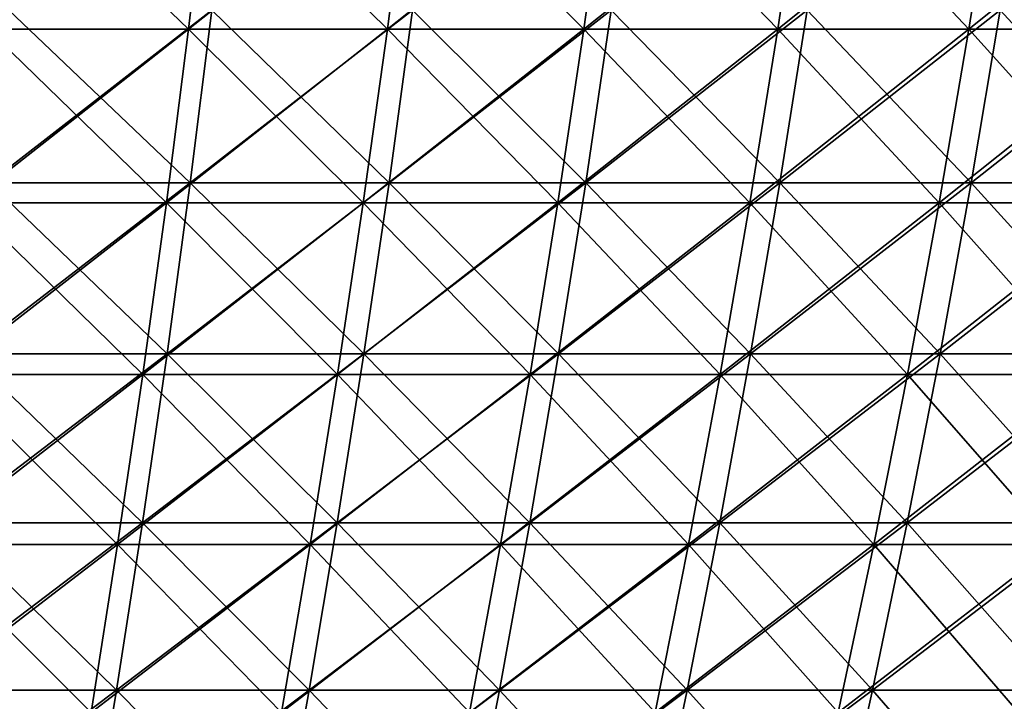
# Model space of a CAD drawing. Header units: millimetres. Extents: x -250 to 250, y 3898 to 4150.
# Tile 494 of 558: x 72 to 105, y 4041 to 4064. Entities that reach past the tile are written whole.
import ezdxf

# ---------------------------------------------------------------- set-up
doc = ezdxf.new("R2010")
doc.units = ezdxf.units.MM
doc.header["$LTSCALE"] = 5.599365
for name, color, linetype in [('2', 7, 'CONTINUOUS'), ('3', 7, 'CONTINUOUS'), ('4', 7, 'CONTINUOUS'), ('5', 7, 'CONTINUOUS')]:
    doc.layers.add(name, color=color, linetype=linetype)

msp = doc.modelspace()

# ---------------------------------------------------------------- linework, layer by layer
at = {"layer": '2', "color": 251, "linetype": 'Continuous', "true_color": 0x504f50}
for points in [[(77.342, 4058.644, -219.482), (70.547, 4058.644, -221.759), (78.075, 4064.476, -221.562), (77.342, 4058.644, -219.482)], [(78.075, 4064.476, -221.562), (70.547, 4058.644, -221.759), (71.215, 4064.476, -223.861), (78.075, 4064.476, -221.562)], [(84.065, 4058.644, -216.996), (77.342, 4058.644, -219.482), (84.861, 4064.476, -219.053), (84.065, 4058.644, -216.996)], [(84.861, 4064.476, -219.053), (77.342, 4058.644, -219.482), (78.075, 4064.476, -221.562), (84.861, 4064.476, -219.053)], [(90.707, 4058.644, -214.304), (84.065, 4058.644, -216.996), (91.567, 4064.476, -216.336), (90.707, 4058.644, -214.304)], [(91.567, 4064.476, -216.336), (84.065, 4058.644, -216.996), (84.861, 4064.476, -219.053), (91.567, 4064.476, -216.336)], [(97.264, 4058.644, -211.409), (90.707, 4058.644, -214.304), (98.186, 4064.476, -213.413), (97.264, 4058.644, -211.409)], [(98.186, 4064.476, -213.413), (90.707, 4058.644, -214.304), (91.567, 4064.476, -216.336), (98.186, 4064.476, -213.413)], [(103.728, 4058.644, -208.314), (97.264, 4058.644, -211.409), (104.711, 4064.476, -210.288), (103.728, 4058.644, -208.314)], [(104.711, 4064.476, -210.288), (97.264, 4058.644, -211.409), (98.186, 4064.476, -213.413), (104.711, 4064.476, -210.288)], [(110.094, 4058.644, -205.021), (103.728, 4058.644, -208.314), (111.137, 4064.476, -206.964), (110.094, 4058.644, -205.021)], [(111.137, 4064.476, -206.964), (103.728, 4058.644, -208.314), (104.711, 4064.476, -210.288), (111.137, 4064.476, -206.964)], [(76.561, 4052.869, -217.265), (69.834, 4052.869, -219.519), (77.342, 4058.644, -219.482), (76.561, 4052.869, -217.265)], [(77.342, 4058.644, -219.482), (69.834, 4052.869, -219.519), (70.547, 4058.644, -221.759), (77.342, 4058.644, -219.482)], [(83.215, 4052.869, -214.804), (76.561, 4052.869, -217.265), (84.065, 4058.644, -216.996), (83.215, 4052.869, -214.804)], [(84.065, 4058.644, -216.996), (76.561, 4052.869, -217.265), (77.342, 4058.644, -219.482), (84.065, 4058.644, -216.996)], [(89.791, 4052.869, -212.139), (83.215, 4052.869, -214.804), (90.707, 4058.644, -214.304), (89.791, 4052.869, -212.139)], [(90.707, 4058.644, -214.304), (83.215, 4052.869, -214.804), (84.065, 4058.644, -216.996), (90.707, 4058.644, -214.304)], [(96.281, 4052.869, -209.274), (89.791, 4052.869, -212.139), (97.264, 4058.644, -211.409), (96.281, 4052.869, -209.274)], [(97.264, 4058.644, -211.409), (89.791, 4052.869, -212.139), (90.707, 4058.644, -214.304), (97.264, 4058.644, -211.409)], [(102.68, 4052.869, -206.209), (96.281, 4052.869, -209.274), (103.728, 4058.644, -208.314), (102.68, 4052.869, -206.209)], [(103.728, 4058.644, -208.314), (96.281, 4052.869, -209.274), (97.264, 4058.644, -211.409), (103.728, 4058.644, -208.314)], [(108.982, 4052.869, -202.95), (102.68, 4052.869, -206.209), (110.094, 4058.644, -205.021), (108.982, 4052.869, -202.95)], [(110.094, 4058.644, -205.021), (102.68, 4052.869, -206.209), (103.728, 4058.644, -208.314), (110.094, 4058.644, -205.021)], [(75.732, 4047.154, -214.912), (69.078, 4047.154, -217.143), (76.561, 4052.869, -217.265), (75.732, 4047.154, -214.912)], [(76.561, 4052.869, -217.265), (69.078, 4047.154, -217.143), (69.834, 4052.869, -219.519), (76.561, 4052.869, -217.265)], [(82.315, 4047.154, -212.478), (75.732, 4047.154, -214.912), (83.215, 4052.869, -214.804), (82.315, 4047.154, -212.478)], [(83.215, 4052.869, -214.804), (75.732, 4047.154, -214.912), (76.561, 4052.869, -217.265), (83.215, 4052.869, -214.804)], [(88.819, 4047.154, -209.843), (82.315, 4047.154, -212.478), (89.791, 4052.869, -212.139), (88.819, 4047.154, -209.843)], [(89.791, 4052.869, -212.139), (82.315, 4047.154, -212.478), (83.215, 4052.869, -214.804), (89.791, 4052.869, -212.139)], [(95.239, 4047.154, -207.008), (88.819, 4047.154, -209.843), (96.281, 4052.869, -209.274), (95.239, 4047.154, -207.008)], [(96.281, 4052.869, -209.274), (88.819, 4047.154, -209.843), (89.791, 4052.869, -212.139), (96.281, 4052.869, -209.274)], [(101.568, 4047.154, -203.977), (95.239, 4047.154, -207.008), (102.68, 4052.869, -206.209), (101.568, 4047.154, -203.977)], [(102.68, 4052.869, -206.209), (95.239, 4047.154, -207.008), (96.281, 4052.869, -209.274), (102.68, 4052.869, -206.209)], [(107.802, 4047.154, -200.752), (101.568, 4047.154, -203.977), (108.982, 4052.869, -202.95), (107.802, 4047.154, -200.752)], [(108.982, 4052.869, -202.95), (101.568, 4047.154, -203.977), (102.68, 4052.869, -206.209), (108.982, 4052.869, -202.95)], [(74.856, 4041.504, -212.427), (68.279, 4041.504, -214.631), (75.732, 4047.154, -214.912), (74.856, 4041.504, -212.427)], [(75.732, 4047.154, -214.912), (68.279, 4041.504, -214.631), (69.078, 4047.154, -217.143), (75.732, 4047.154, -214.912)], [(81.362, 4041.504, -210.021), (74.856, 4041.504, -212.427), (82.315, 4047.154, -212.478), (81.362, 4041.504, -210.021)], [(82.315, 4047.154, -212.478), (74.856, 4041.504, -212.427), (75.732, 4047.154, -214.912), (82.315, 4047.154, -212.478)], [(87.791, 4041.504, -207.416), (81.362, 4041.504, -210.021), (88.819, 4047.154, -209.843), (87.791, 4041.504, -207.416)], [(88.819, 4047.154, -209.843), (81.362, 4041.504, -210.021), (82.315, 4047.154, -212.478), (88.819, 4047.154, -209.843)], [(94.137, 4041.504, -204.614), (87.791, 4041.504, -207.416), (95.239, 4047.154, -207.008), (94.137, 4041.504, -204.614)], [(95.239, 4047.154, -207.008), (87.791, 4041.504, -207.416), (88.819, 4047.154, -209.843), (95.239, 4047.154, -207.008)], [(100.394, 4041.504, -201.618), (94.137, 4041.504, -204.614), (101.568, 4047.154, -203.977), (100.394, 4041.504, -201.618)], [(101.568, 4047.154, -203.977), (94.137, 4041.504, -204.614), (95.239, 4047.154, -207.008), (101.568, 4047.154, -203.977)], [(106.555, 4041.504, -198.43), (100.394, 4041.504, -201.618), (107.802, 4047.154, -200.752), (106.555, 4041.504, -198.43)], [(107.802, 4047.154, -200.752), (100.394, 4041.504, -201.618), (101.568, 4047.154, -203.977), (107.802, 4047.154, -200.752)], [(73.934, 4035.92, -209.809), (67.438, 4035.92, -211.986), (74.856, 4041.504, -212.427), (73.934, 4035.92, -209.809)], [(74.856, 4041.504, -212.427), (67.438, 4035.92, -211.986), (68.279, 4041.504, -214.631), (74.856, 4041.504, -212.427)], [(80.36, 4035.92, -207.432), (73.934, 4035.92, -209.809), (81.362, 4041.504, -210.021), (80.36, 4035.92, -207.432)], [(81.362, 4041.504, -210.021), (73.934, 4035.92, -209.809), (74.856, 4041.504, -212.427), (81.362, 4041.504, -210.021)], [(86.709, 4035.92, -204.859), (80.36, 4035.92, -207.432), (87.791, 4041.504, -207.416), (86.709, 4035.92, -204.859)], [(87.791, 4041.504, -207.416), (80.36, 4035.92, -207.432), (81.362, 4041.504, -210.021), (87.791, 4041.504, -207.416)], [(92.977, 4035.92, -202.092), (86.709, 4035.92, -204.859), (94.137, 4041.504, -204.614), (92.977, 4035.92, -202.092)], [(94.137, 4041.504, -204.614), (86.709, 4035.92, -204.859), (87.791, 4041.504, -207.416), (94.137, 4041.504, -204.614)], [(99.156, 4035.92, -199.133), (92.977, 4035.92, -202.092), (100.394, 4041.504, -201.618), (99.156, 4035.92, -199.133)], [(100.394, 4041.504, -201.618), (92.977, 4035.92, -202.092), (94.137, 4041.504, -204.614), (100.394, 4041.504, -201.618)], [(105.242, 4035.92, -195.985), (99.156, 4035.92, -199.133), (106.555, 4041.504, -198.43), (105.242, 4035.92, -195.985)], [(106.555, 4041.504, -198.43), (99.156, 4035.92, -199.133), (100.394, 4041.504, -201.618), (106.555, 4041.504, -198.43)]]:
    msp.add_3dface(points, dxfattribs=at)
at = {"layer": '3', "color": 251, "linetype": 'Continuous', "true_color": 0x504f50}
for points in [[(70.547, 4058.644, 221.759), (77.342, 4058.644, 219.482), (71.215, 4064.476, 223.861), (70.547, 4058.644, 221.759)], [(71.215, 4064.476, 223.861), (77.342, 4058.644, 219.482), (78.075, 4064.476, 221.562), (71.215, 4064.476, 223.861)], [(77.342, 4058.644, 219.482), (84.065, 4058.644, 216.996), (78.075, 4064.476, 221.562), (77.342, 4058.644, 219.482)], [(78.075, 4064.476, 221.562), (84.065, 4058.644, 216.996), (84.861, 4064.476, 219.053), (78.075, 4064.476, 221.562)], [(84.065, 4058.644, 216.996), (90.707, 4058.644, 214.304), (84.861, 4064.476, 219.053), (84.065, 4058.644, 216.996)], [(84.861, 4064.476, 219.053), (90.707, 4058.644, 214.304), (91.567, 4064.476, 216.336), (84.861, 4064.476, 219.053)], [(90.707, 4058.644, 214.304), (97.264, 4058.644, 211.409), (91.567, 4064.476, 216.336), (90.707, 4058.644, 214.304)], [(91.567, 4064.476, 216.336), (97.264, 4058.644, 211.409), (98.186, 4064.476, 213.413), (91.567, 4064.476, 216.336)], [(97.264, 4058.644, 211.409), (103.728, 4058.644, 208.314), (98.186, 4064.476, 213.413), (97.264, 4058.644, 211.409)], [(98.186, 4064.476, 213.413), (103.728, 4058.644, 208.314), (104.711, 4064.476, 210.288), (98.186, 4064.476, 213.413)], [(103.728, 4058.644, 208.314), (110.094, 4058.644, 205.021), (104.711, 4064.476, 210.288), (103.728, 4058.644, 208.314)], [(104.711, 4064.476, 210.288), (110.094, 4058.644, 205.021), (111.137, 4064.476, 206.964), (104.711, 4064.476, 210.288)], [(69.834, 4052.869, 219.519), (76.561, 4052.869, 217.265), (70.547, 4058.644, 221.759), (69.834, 4052.869, 219.519)], [(70.547, 4058.644, 221.759), (76.561, 4052.869, 217.265), (77.342, 4058.644, 219.482), (70.547, 4058.644, 221.759)], [(76.561, 4052.869, 217.265), (83.215, 4052.869, 214.804), (77.342, 4058.644, 219.482), (76.561, 4052.869, 217.265)], [(77.342, 4058.644, 219.482), (83.215, 4052.869, 214.804), (84.065, 4058.644, 216.996), (77.342, 4058.644, 219.482)], [(83.215, 4052.869, 214.804), (89.791, 4052.869, 212.139), (84.065, 4058.644, 216.996), (83.215, 4052.869, 214.804)], [(84.065, 4058.644, 216.996), (89.791, 4052.869, 212.139), (90.707, 4058.644, 214.304), (84.065, 4058.644, 216.996)], [(89.791, 4052.869, 212.139), (96.281, 4052.869, 209.274), (90.707, 4058.644, 214.304), (89.791, 4052.869, 212.139)], [(90.707, 4058.644, 214.304), (96.281, 4052.869, 209.274), (97.264, 4058.644, 211.409), (90.707, 4058.644, 214.304)], [(96.281, 4052.869, 209.274), (102.68, 4052.869, 206.209), (97.264, 4058.644, 211.409), (96.281, 4052.869, 209.274)], [(97.264, 4058.644, 211.409), (102.68, 4052.869, 206.209), (103.728, 4058.644, 208.314), (97.264, 4058.644, 211.409)], [(102.68, 4052.869, 206.209), (108.982, 4052.869, 202.95), (103.728, 4058.644, 208.314), (102.68, 4052.869, 206.209)], [(103.728, 4058.644, 208.314), (108.982, 4052.869, 202.95), (110.094, 4058.644, 205.021), (103.728, 4058.644, 208.314)], [(69.078, 4047.154, 217.143), (75.732, 4047.154, 214.912), (69.834, 4052.869, 219.519), (69.078, 4047.154, 217.143)], [(69.834, 4052.869, 219.519), (75.732, 4047.154, 214.912), (76.561, 4052.869, 217.265), (69.834, 4052.869, 219.519)], [(75.732, 4047.154, 214.912), (82.315, 4047.154, 212.478), (76.561, 4052.869, 217.265), (75.732, 4047.154, 214.912)], [(76.561, 4052.869, 217.265), (82.315, 4047.154, 212.478), (83.215, 4052.869, 214.804), (76.561, 4052.869, 217.265)], [(82.315, 4047.154, 212.478), (88.819, 4047.154, 209.843), (83.215, 4052.869, 214.804), (82.315, 4047.154, 212.478)], [(83.215, 4052.869, 214.804), (88.819, 4047.154, 209.843), (89.791, 4052.869, 212.139), (83.215, 4052.869, 214.804)], [(88.819, 4047.154, 209.843), (95.239, 4047.154, 207.008), (89.791, 4052.869, 212.139), (88.819, 4047.154, 209.843)], [(89.791, 4052.869, 212.139), (95.239, 4047.154, 207.008), (96.281, 4052.869, 209.274), (89.791, 4052.869, 212.139)], [(95.239, 4047.154, 207.008), (101.568, 4047.154, 203.977), (96.281, 4052.869, 209.274), (95.239, 4047.154, 207.008)], [(96.281, 4052.869, 209.274), (101.568, 4047.154, 203.977), (102.68, 4052.869, 206.209), (96.281, 4052.869, 209.274)], [(101.568, 4047.154, 203.977), (107.802, 4047.154, 200.752), (102.68, 4052.869, 206.209), (101.568, 4047.154, 203.977)], [(102.68, 4052.869, 206.209), (107.802, 4047.154, 200.752), (108.982, 4052.869, 202.95), (102.68, 4052.869, 206.209)], [(68.279, 4041.504, 214.631), (74.856, 4041.504, 212.427), (69.078, 4047.154, 217.143), (68.279, 4041.504, 214.631)], [(69.078, 4047.154, 217.143), (74.856, 4041.504, 212.427), (75.732, 4047.154, 214.912), (69.078, 4047.154, 217.143)], [(74.856, 4041.504, 212.427), (81.362, 4041.504, 210.021), (75.732, 4047.154, 214.912), (74.856, 4041.504, 212.427)], [(75.732, 4047.154, 214.912), (81.362, 4041.504, 210.021), (82.315, 4047.154, 212.478), (75.732, 4047.154, 214.912)], [(81.362, 4041.504, 210.021), (87.791, 4041.504, 207.416), (82.315, 4047.154, 212.478), (81.362, 4041.504, 210.021)], [(82.315, 4047.154, 212.478), (87.791, 4041.504, 207.416), (88.819, 4047.154, 209.843), (82.315, 4047.154, 212.478)], [(87.791, 4041.504, 207.416), (94.137, 4041.504, 204.614), (88.819, 4047.154, 209.843), (87.791, 4041.504, 207.416)], [(88.819, 4047.154, 209.843), (94.137, 4041.504, 204.614), (95.239, 4047.154, 207.008), (88.819, 4047.154, 209.843)], [(94.137, 4041.504, 204.614), (100.394, 4041.504, 201.618), (95.239, 4047.154, 207.008), (94.137, 4041.504, 204.614)], [(95.239, 4047.154, 207.008), (100.394, 4041.504, 201.618), (101.568, 4047.154, 203.977), (95.239, 4047.154, 207.008)], [(100.394, 4041.504, 201.618), (106.555, 4041.504, 198.43), (101.568, 4047.154, 203.977), (100.394, 4041.504, 201.618)], [(101.568, 4047.154, 203.977), (106.555, 4041.504, 198.43), (107.802, 4047.154, 200.752), (101.568, 4047.154, 203.977)], [(67.438, 4035.92, 211.986), (73.934, 4035.92, 209.809), (68.279, 4041.504, 214.631), (67.438, 4035.92, 211.986)], [(68.279, 4041.504, 214.631), (73.934, 4035.92, 209.809), (74.856, 4041.504, 212.427), (68.279, 4041.504, 214.631)], [(73.934, 4035.92, 209.809), (80.36, 4035.92, 207.432), (74.856, 4041.504, 212.427), (73.934, 4035.92, 209.809)], [(74.856, 4041.504, 212.427), (80.36, 4035.92, 207.432), (81.362, 4041.504, 210.021), (74.856, 4041.504, 212.427)], [(80.36, 4035.92, 207.432), (86.709, 4035.92, 204.859), (81.362, 4041.504, 210.021), (80.36, 4035.92, 207.432)], [(81.362, 4041.504, 210.021), (86.709, 4035.92, 204.859), (87.791, 4041.504, 207.416), (81.362, 4041.504, 210.021)], [(86.709, 4035.92, 204.859), (92.977, 4035.92, 202.092), (87.791, 4041.504, 207.416), (86.709, 4035.92, 204.859)], [(87.791, 4041.504, 207.416), (92.977, 4035.92, 202.092), (94.137, 4041.504, 204.614), (87.791, 4041.504, 207.416)], [(92.977, 4035.92, 202.092), (99.156, 4035.92, 199.133), (94.137, 4041.504, 204.614), (92.977, 4035.92, 202.092)], [(94.137, 4041.504, 204.614), (99.156, 4035.92, 199.133), (100.394, 4041.504, 201.618), (94.137, 4041.504, 204.614)], [(99.156, 4035.92, 199.133), (105.242, 4035.92, 195.985), (100.394, 4041.504, 201.618), (99.156, 4035.92, 199.133)], [(100.394, 4041.504, 201.618), (105.242, 4035.92, 195.985), (106.555, 4041.504, 198.43), (100.394, 4041.504, 201.618)]]:
    msp.add_3dface(points, dxfattribs=at)
at = {"layer": '4', "color": 155, "linetype": 'Continuous', "true_color": 0x4a708c}
for points in [[(77.29, 4063.839, 219.332), (70.499, 4063.839, 221.608), (77.991, 4069.76, 221.321), (77.29, 4063.839, 219.332)], [(77.991, 4069.76, 221.321), (70.499, 4063.839, 221.608), (71.138, 4069.76, 223.618), (77.991, 4069.76, 221.321)], [(84.007, 4063.839, 216.848), (77.29, 4063.839, 219.332), (84.769, 4069.76, 218.814), (84.007, 4063.839, 216.848)], [(84.769, 4069.76, 218.814), (77.29, 4063.839, 219.332), (77.991, 4069.76, 221.321), (84.769, 4069.76, 218.814)], [(90.645, 4063.839, 214.158), (84.007, 4063.839, 216.848), (91.467, 4069.76, 216.1), (90.645, 4063.839, 214.158)], [(91.467, 4069.76, 216.1), (84.007, 4063.839, 216.848), (84.769, 4069.76, 218.814), (91.467, 4069.76, 216.1)], [(97.197, 4063.839, 211.265), (90.645, 4063.839, 214.158), (98.079, 4069.76, 213.181), (97.197, 4063.839, 211.265)], [(98.079, 4069.76, 213.181), (90.645, 4063.839, 214.158), (91.467, 4069.76, 216.1), (98.079, 4069.76, 213.181)], [(103.657, 4063.839, 208.172), (97.197, 4063.839, 211.265), (104.597, 4069.76, 210.059), (103.657, 4063.839, 208.172)], [(104.597, 4069.76, 210.059), (97.197, 4063.839, 211.265), (98.079, 4069.76, 213.181), (104.597, 4069.76, 210.059)], [(110.019, 4063.839, 204.881), (103.657, 4063.839, 208.172), (111.016, 4069.76, 206.739), (110.019, 4063.839, 204.881)], [(111.016, 4069.76, 206.739), (103.657, 4063.839, 208.172), (104.597, 4069.76, 210.059), (111.016, 4069.76, 206.739)], [(76.539, 4057.973, 217.202), (69.814, 4057.973, 219.456), (77.29, 4063.839, 219.332), (76.539, 4057.973, 217.202)], [(77.29, 4063.839, 219.332), (69.814, 4057.973, 219.456), (70.499, 4063.839, 221.608), (77.29, 4063.839, 219.332)], [(83.191, 4057.973, 214.742), (76.539, 4057.973, 217.202), (84.007, 4063.839, 216.848), (83.191, 4057.973, 214.742)], [(84.007, 4063.839, 216.848), (76.539, 4057.973, 217.202), (77.29, 4063.839, 219.332), (84.007, 4063.839, 216.848)], [(89.765, 4057.973, 212.078), (83.191, 4057.973, 214.742), (90.645, 4063.839, 214.158), (89.765, 4057.973, 212.078)], [(90.645, 4063.839, 214.158), (83.191, 4057.973, 214.742), (84.007, 4063.839, 216.848), (90.645, 4063.839, 214.158)], [(96.253, 4057.973, 209.213), (89.765, 4057.973, 212.078), (97.197, 4063.839, 211.265), (96.253, 4057.973, 209.213)], [(97.197, 4063.839, 211.265), (89.765, 4057.973, 212.078), (90.645, 4063.839, 214.158), (97.197, 4063.839, 211.265)], [(102.651, 4057.973, 206.15), (96.253, 4057.973, 209.213), (103.657, 4063.839, 208.172), (102.651, 4057.973, 206.15)], [(103.657, 4063.839, 208.172), (96.253, 4057.973, 209.213), (97.197, 4063.839, 211.265), (103.657, 4063.839, 208.172)], [(108.95, 4057.973, 202.891), (102.651, 4057.973, 206.15), (110.019, 4063.839, 204.881), (108.95, 4057.973, 202.891)], [(110.019, 4063.839, 204.881), (102.651, 4057.973, 206.15), (103.657, 4063.839, 208.172), (110.019, 4063.839, 204.881)], [(75.739, 4052.166, 214.933), (69.085, 4052.166, 217.163), (76.539, 4057.973, 217.202), (75.739, 4052.166, 214.933)], [(76.539, 4057.973, 217.202), (69.085, 4052.166, 217.163), (69.814, 4057.973, 219.456), (76.539, 4057.973, 217.202)], [(82.322, 4052.166, 212.498), (75.739, 4052.166, 214.933), (83.191, 4057.973, 214.742), (82.322, 4052.166, 212.498)], [(83.191, 4057.973, 214.742), (75.739, 4052.166, 214.933), (76.539, 4057.973, 217.202), (83.191, 4057.973, 214.742)], [(88.827, 4052.166, 209.862), (82.322, 4052.166, 212.498), (89.765, 4057.973, 212.078), (88.827, 4052.166, 209.862)], [(89.765, 4057.973, 212.078), (82.322, 4052.166, 212.498), (83.191, 4057.973, 214.742), (89.765, 4057.973, 212.078)], [(95.248, 4052.166, 207.027), (88.827, 4052.166, 209.862), (96.253, 4057.973, 209.213), (95.248, 4052.166, 207.027)], [(96.253, 4057.973, 209.213), (88.827, 4052.166, 209.862), (89.765, 4057.973, 212.078), (96.253, 4057.973, 209.213)], [(101.578, 4052.166, 203.996), (95.248, 4052.166, 207.027), (102.651, 4057.973, 206.15), (101.578, 4052.166, 203.996)], [(102.651, 4057.973, 206.15), (95.248, 4052.166, 207.027), (96.253, 4057.973, 209.213), (102.651, 4057.973, 206.15)], [(107.812, 4052.166, 200.771), (101.578, 4052.166, 203.996), (108.95, 4057.973, 202.891), (107.812, 4052.166, 200.771)], [(108.95, 4057.973, 202.891), (101.578, 4052.166, 203.996), (102.651, 4057.973, 206.15), (108.95, 4057.973, 202.891)], [(74.891, 4046.422, 212.525), (68.311, 4046.422, 214.73), (75.739, 4052.166, 214.933), (74.891, 4046.422, 212.525)], [(75.739, 4052.166, 214.933), (68.311, 4046.422, 214.73), (69.085, 4052.166, 217.163), (75.739, 4052.166, 214.933)], [(81.4, 4046.422, 210.118), (74.891, 4046.422, 212.525), (82.322, 4052.166, 212.498), (81.4, 4046.422, 210.118)], [(82.322, 4052.166, 212.498), (74.891, 4046.422, 212.525), (75.739, 4052.166, 214.933), (82.322, 4052.166, 212.498)], [(87.832, 4046.422, 207.512), (81.4, 4046.422, 210.118), (88.827, 4052.166, 209.862), (87.832, 4046.422, 207.512)], [(88.827, 4052.166, 209.862), (81.4, 4046.422, 210.118), (82.322, 4052.166, 212.498), (88.827, 4052.166, 209.862)], [(94.181, 4046.422, 204.708), (87.832, 4046.422, 207.512), (95.248, 4052.166, 207.027), (94.181, 4046.422, 204.708)], [(95.248, 4052.166, 207.027), (87.832, 4046.422, 207.512), (88.827, 4052.166, 209.862), (95.248, 4052.166, 207.027)], [(100.44, 4046.422, 201.711), (94.181, 4046.422, 204.708), (101.578, 4052.166, 203.996), (100.44, 4046.422, 201.711)], [(101.578, 4052.166, 203.996), (94.181, 4046.422, 204.708), (95.248, 4052.166, 207.027), (101.578, 4052.166, 203.996)], [(106.604, 4046.422, 198.522), (100.44, 4046.422, 201.711), (107.812, 4052.166, 200.771), (106.604, 4046.422, 198.522)], [(107.812, 4052.166, 200.771), (100.44, 4046.422, 201.711), (101.578, 4052.166, 203.996), (107.812, 4052.166, 200.771)], [(73.994, 4040.744, 209.981), (67.493, 4040.744, 212.16), (74.891, 4046.422, 212.525), (73.994, 4040.744, 209.981)], [(74.891, 4046.422, 212.525), (67.493, 4040.744, 212.16), (68.311, 4046.422, 214.73), (74.891, 4046.422, 212.525)], [(80.426, 4040.744, 207.603), (73.994, 4040.744, 209.981), (81.4, 4046.422, 210.118), (80.426, 4040.744, 207.603)], [(81.4, 4046.422, 210.118), (73.994, 4040.744, 209.981), (74.891, 4046.422, 212.525), (81.4, 4046.422, 210.118)], [(86.781, 4040.744, 205.027), (80.426, 4040.744, 207.603), (87.832, 4046.422, 207.512), (86.781, 4040.744, 205.027)], [(87.832, 4046.422, 207.512), (80.426, 4040.744, 207.603), (81.4, 4046.422, 210.118), (87.832, 4046.422, 207.512)], [(93.053, 4040.744, 202.258), (86.781, 4040.744, 205.027), (94.181, 4046.422, 204.708), (93.053, 4040.744, 202.258)], [(94.181, 4046.422, 204.708), (86.781, 4040.744, 205.027), (87.832, 4046.422, 207.512), (94.181, 4046.422, 204.708)], [(99.238, 4040.744, 199.296), (93.053, 4040.744, 202.258), (100.44, 4046.422, 201.711), (99.238, 4040.744, 199.296)], [(100.44, 4046.422, 201.711), (93.053, 4040.744, 202.258), (94.181, 4046.422, 204.708), (100.44, 4046.422, 201.711)], [(105.328, 4040.744, 196.146), (99.238, 4040.744, 199.296), (106.604, 4046.422, 198.522), (105.328, 4040.744, 196.146)], [(106.604, 4046.422, 198.522), (99.238, 4040.744, 199.296), (100.44, 4046.422, 201.711), (106.604, 4046.422, 198.522)]]:
    msp.add_3dface(points, dxfattribs=at)
at = {"layer": '5', "color": 155, "linetype": 'Continuous', "true_color": 0x4a708c}
for points in [[(70.499, 4063.839, -221.608), (77.29, 4063.839, -219.332), (71.138, 4069.76, -223.618), (70.499, 4063.839, -221.608)], [(71.138, 4069.76, -223.618), (77.29, 4063.839, -219.332), (77.991, 4069.76, -221.321), (71.138, 4069.76, -223.618)], [(77.29, 4063.839, -219.332), (84.007, 4063.839, -216.848), (77.991, 4069.76, -221.321), (77.29, 4063.839, -219.332)], [(77.991, 4069.76, -221.321), (84.007, 4063.839, -216.848), (84.769, 4069.76, -218.814), (77.991, 4069.76, -221.321)], [(84.007, 4063.839, -216.848), (90.645, 4063.839, -214.158), (84.769, 4069.76, -218.814), (84.007, 4063.839, -216.848)], [(84.769, 4069.76, -218.814), (90.645, 4063.839, -214.158), (91.467, 4069.76, -216.1), (84.769, 4069.76, -218.814)], [(90.645, 4063.839, -214.158), (97.197, 4063.839, -211.265), (91.467, 4069.76, -216.1), (90.645, 4063.839, -214.158)], [(91.467, 4069.76, -216.1), (97.197, 4063.839, -211.265), (98.079, 4069.76, -213.181), (91.467, 4069.76, -216.1)], [(97.197, 4063.839, -211.265), (103.657, 4063.839, -208.172), (98.079, 4069.76, -213.181), (97.197, 4063.839, -211.265)], [(98.079, 4069.76, -213.181), (103.657, 4063.839, -208.172), (104.597, 4069.76, -210.059), (98.079, 4069.76, -213.181)], [(103.657, 4063.839, -208.172), (110.019, 4063.839, -204.881), (104.597, 4069.76, -210.059), (103.657, 4063.839, -208.172)], [(104.597, 4069.76, -210.059), (110.019, 4063.839, -204.881), (111.016, 4069.76, -206.739), (104.597, 4069.76, -210.059)], [(69.814, 4057.973, -219.456), (76.539, 4057.973, -217.202), (70.499, 4063.839, -221.608), (69.814, 4057.973, -219.456)], [(70.499, 4063.839, -221.608), (76.539, 4057.973, -217.202), (77.29, 4063.839, -219.332), (70.499, 4063.839, -221.608)], [(76.539, 4057.973, -217.202), (83.191, 4057.973, -214.742), (77.29, 4063.839, -219.332), (76.539, 4057.973, -217.202)], [(77.29, 4063.839, -219.332), (83.191, 4057.973, -214.742), (84.007, 4063.839, -216.848), (77.29, 4063.839, -219.332)], [(83.191, 4057.973, -214.742), (89.765, 4057.973, -212.078), (84.007, 4063.839, -216.848), (83.191, 4057.973, -214.742)], [(84.007, 4063.839, -216.848), (89.765, 4057.973, -212.078), (90.645, 4063.839, -214.158), (84.007, 4063.839, -216.848)], [(89.765, 4057.973, -212.078), (96.253, 4057.973, -209.213), (90.645, 4063.839, -214.158), (89.765, 4057.973, -212.078)], [(90.645, 4063.839, -214.158), (96.253, 4057.973, -209.213), (97.197, 4063.839, -211.265), (90.645, 4063.839, -214.158)], [(96.253, 4057.973, -209.213), (102.651, 4057.973, -206.15), (97.197, 4063.839, -211.265), (96.253, 4057.973, -209.213)], [(97.197, 4063.839, -211.265), (102.651, 4057.973, -206.15), (103.657, 4063.839, -208.172), (97.197, 4063.839, -211.265)], [(102.651, 4057.973, -206.15), (108.95, 4057.973, -202.891), (103.657, 4063.839, -208.172), (102.651, 4057.973, -206.15)], [(103.657, 4063.839, -208.172), (108.95, 4057.973, -202.891), (110.019, 4063.839, -204.881), (103.657, 4063.839, -208.172)], [(69.085, 4052.166, -217.163), (75.739, 4052.166, -214.933), (69.814, 4057.973, -219.456), (69.085, 4052.166, -217.163)], [(69.814, 4057.973, -219.456), (75.739, 4052.166, -214.933), (76.539, 4057.973, -217.202), (69.814, 4057.973, -219.456)], [(75.739, 4052.166, -214.933), (82.322, 4052.166, -212.498), (76.539, 4057.973, -217.202), (75.739, 4052.166, -214.933)], [(76.539, 4057.973, -217.202), (82.322, 4052.166, -212.498), (83.191, 4057.973, -214.742), (76.539, 4057.973, -217.202)], [(82.322, 4052.166, -212.498), (88.827, 4052.166, -209.862), (83.191, 4057.973, -214.742), (82.322, 4052.166, -212.498)], [(83.191, 4057.973, -214.742), (88.827, 4052.166, -209.862), (89.765, 4057.973, -212.078), (83.191, 4057.973, -214.742)], [(88.827, 4052.166, -209.862), (95.248, 4052.166, -207.027), (89.765, 4057.973, -212.078), (88.827, 4052.166, -209.862)], [(89.765, 4057.973, -212.078), (95.248, 4052.166, -207.027), (96.253, 4057.973, -209.213), (89.765, 4057.973, -212.078)], [(95.248, 4052.166, -207.027), (101.578, 4052.166, -203.996), (96.253, 4057.973, -209.213), (95.248, 4052.166, -207.027)], [(96.253, 4057.973, -209.213), (101.578, 4052.166, -203.996), (102.651, 4057.973, -206.15), (96.253, 4057.973, -209.213)], [(101.578, 4052.166, -203.996), (107.812, 4052.166, -200.771), (102.651, 4057.973, -206.15), (101.578, 4052.166, -203.996)], [(102.651, 4057.973, -206.15), (107.812, 4052.166, -200.771), (108.95, 4057.973, -202.891), (102.651, 4057.973, -206.15)], [(68.311, 4046.422, -214.73), (74.891, 4046.422, -212.525), (69.085, 4052.166, -217.163), (68.311, 4046.422, -214.73)], [(69.085, 4052.166, -217.163), (74.891, 4046.422, -212.525), (75.739, 4052.166, -214.933), (69.085, 4052.166, -217.163)], [(74.891, 4046.422, -212.525), (81.4, 4046.422, -210.118), (75.739, 4052.166, -214.933), (74.891, 4046.422, -212.525)], [(75.739, 4052.166, -214.933), (81.4, 4046.422, -210.118), (82.322, 4052.166, -212.498), (75.739, 4052.166, -214.933)], [(81.4, 4046.422, -210.118), (87.832, 4046.422, -207.512), (82.322, 4052.166, -212.498), (81.4, 4046.422, -210.118)], [(82.322, 4052.166, -212.498), (87.832, 4046.422, -207.512), (88.827, 4052.166, -209.862), (82.322, 4052.166, -212.498)], [(87.832, 4046.422, -207.512), (94.181, 4046.422, -204.708), (88.827, 4052.166, -209.862), (87.832, 4046.422, -207.512)], [(88.827, 4052.166, -209.862), (94.181, 4046.422, -204.708), (95.248, 4052.166, -207.027), (88.827, 4052.166, -209.862)], [(94.181, 4046.422, -204.708), (100.44, 4046.422, -201.711), (95.248, 4052.166, -207.027), (94.181, 4046.422, -204.708)], [(95.248, 4052.166, -207.027), (100.44, 4046.422, -201.711), (101.578, 4052.166, -203.996), (95.248, 4052.166, -207.027)], [(100.44, 4046.422, -201.711), (106.604, 4046.422, -198.522), (101.578, 4052.166, -203.996), (100.44, 4046.422, -201.711)], [(101.578, 4052.166, -203.996), (106.604, 4046.422, -198.522), (107.812, 4052.166, -200.771), (101.578, 4052.166, -203.996)], [(67.493, 4040.744, -212.16), (73.994, 4040.744, -209.981), (68.311, 4046.422, -214.73), (67.493, 4040.744, -212.16)], [(68.311, 4046.422, -214.73), (73.994, 4040.744, -209.981), (74.891, 4046.422, -212.525), (68.311, 4046.422, -214.73)], [(73.994, 4040.744, -209.981), (80.426, 4040.744, -207.603), (74.891, 4046.422, -212.525), (73.994, 4040.744, -209.981)], [(74.891, 4046.422, -212.525), (80.426, 4040.744, -207.603), (81.4, 4046.422, -210.118), (74.891, 4046.422, -212.525)], [(80.426, 4040.744, -207.603), (86.781, 4040.744, -205.027), (81.4, 4046.422, -210.118), (80.426, 4040.744, -207.603)], [(81.4, 4046.422, -210.118), (86.781, 4040.744, -205.027), (87.832, 4046.422, -207.512), (81.4, 4046.422, -210.118)], [(86.781, 4040.744, -205.027), (93.053, 4040.744, -202.258), (87.832, 4046.422, -207.512), (86.781, 4040.744, -205.027)], [(87.832, 4046.422, -207.512), (93.053, 4040.744, -202.258), (94.181, 4046.422, -204.708), (87.832, 4046.422, -207.512)], [(93.053, 4040.744, -202.258), (99.238, 4040.744, -199.296), (94.181, 4046.422, -204.708), (93.053, 4040.744, -202.258)], [(94.181, 4046.422, -204.708), (99.238, 4040.744, -199.296), (100.44, 4046.422, -201.711), (94.181, 4046.422, -204.708)], [(99.238, 4040.744, -199.296), (105.328, 4040.744, -196.146), (100.44, 4046.422, -201.711), (99.238, 4040.744, -199.296)], [(100.44, 4046.422, -201.711), (105.328, 4040.744, -196.146), (106.604, 4046.422, -198.522), (100.44, 4046.422, -201.711)]]:
    msp.add_3dface(points, dxfattribs=at)

doc.saveas('drawing.dxf')
